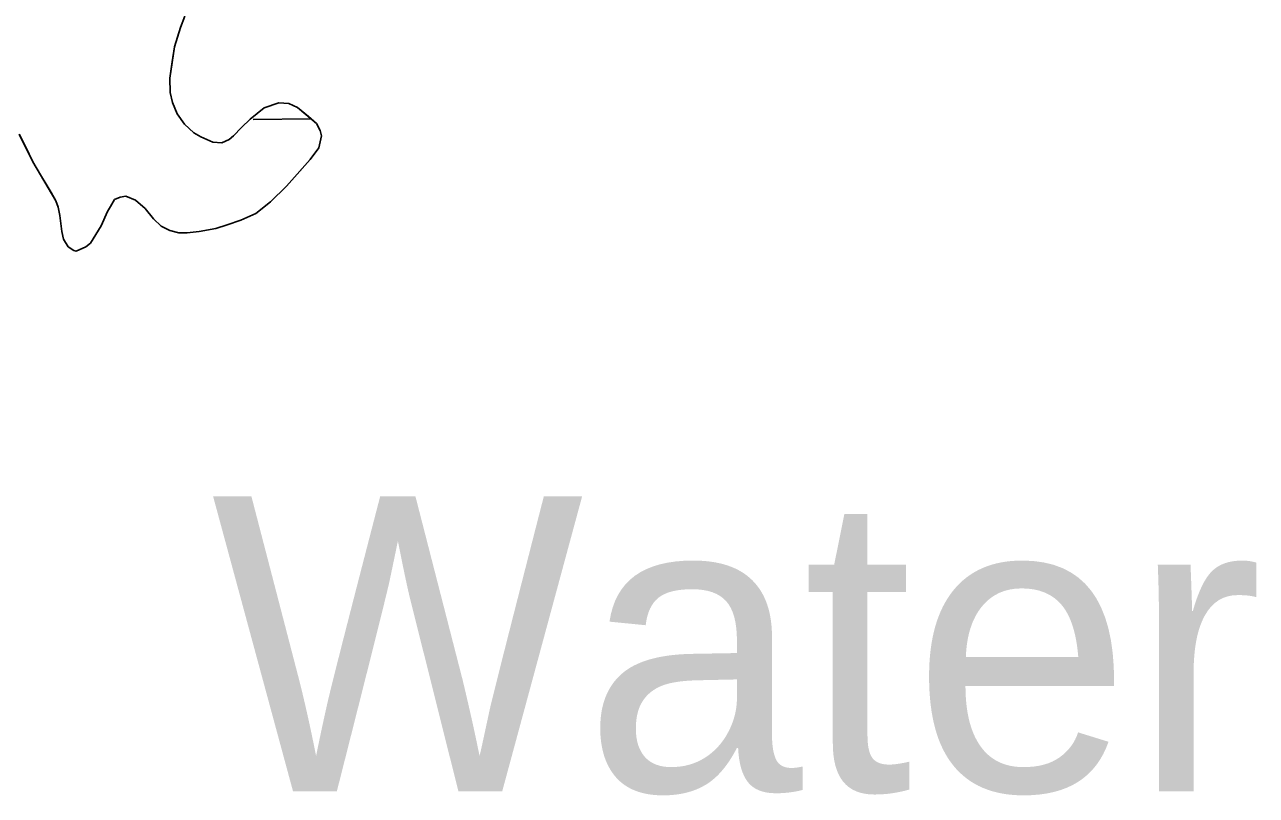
# Model space of a CAD drawing. Extents: x 3694830 to 3732949, y 415201 to 440970.
# Drawn here: x 3721764.9 to 3722182.6, y 422145.5 to 422406.8 of the extents above; entities that cross this region are included whole.
import ezdxf

# ---------------------------------------------------------------- set-up
doc = ezdxf.new("R2010")
doc.units = 0
for name, color, linetype in [('V-RIVR-IDEN', 7, 'Continuous'), ('V-TOPO-SHOR', 7, 'Continuous'), ('V-WETL-SWMP', 7, 'Continuous')]:
    doc.layers.add(name, color=color, linetype=linetype)

msp = doc.modelspace()

# ---------------------------------------------------------------- linework, layer by layer
at = {"layer": 'V-TOPO-SHOR'}
for points in [[(3721799.17, 422348.62), (3721802.53, 422347.27), (3721805.76, 422344.45), (3721808.58, 422340.95), (3721811.14, 422338.53), (3721814.1, 422337.05), (3721817.19, 422336.24), (3721820.01, 422336.24), (3721824.05, 422336.65), (3721829.7, 422337.72), (3721833.6, 422338.93), (3721838.17, 422340.54), (3721843.28, 422342.83), (3721848.26, 422346.73), (3721853.64, 422352.11), (3721857.27, 422356.14), (3721861.71, 422361.12), (3721864.67, 422365.02), (3721865.61, 422369.18), (3721865.07, 422370.93), (3721863.86, 422373.35), (3721861.17, 422375.64), (3721857.4, 422378.73), (3721854.45, 422380.08), (3721851.08, 422380.35), (3721846.11, 422378.6), (3721841.4, 422374.84), (3721838.44, 422372.01), (3721835.75, 422369.19), (3721834.27, 422367.84), (3721831.72, 422366.77), (3721828.76, 422367.04), (3721824.59, 422368.79), (3721822.3, 422370.13), (3721819.08, 422373.09), (3721816.66, 422376.59), (3721815.04, 422380.49), (3721814.24, 422383.85), (3721814.1, 422388.69), (3721814.91, 422394.2), (3721815.72, 422399.31), (3721817.74, 422405.9), (3721819.21, 422409.67)], [(3721763, 422369.73), (3721765.15, 422365.57), (3721767.7, 422360.32), (3721770.26, 422355.88), (3721772.14, 422352.79), (3721773.89, 422349.96), (3721775.5, 422347.14), (3721776.31, 422344.99), (3721776.85, 422342.16), (3721777.52, 422336.65), (3721778.06, 422334.09), (3721779.67, 422331.54), (3721781.55, 422330.2), (3721782.36, 422330.06), (3721785.59, 422331.54), (3721787.2, 422332.75), (3721790.83, 422338.67), (3721792.98, 422343.51), (3721794.06, 422345.12), (3721795.41, 422347.54), (3721797.29, 422348.35), (3721799.17, 422348.62)]]:
    msp.add_lwpolyline(points, dxfattribs=at)
at = {"layer": 'V-WETL-SWMP'}
for p, q in [((3721819.22, 422409.67), (3721817.74, 422405.9)), ((3721817.74, 422405.9), (3721815.72, 422399.31)), ((3721815.72, 422399.31), (3721814.1, 422388.69)), ((3721814.1, 422388.69), (3721814.24, 422383.85)), ((3721814.24, 422383.85), (3721815.04, 422380.49)), ((3721815.04, 422380.49), (3721816.66, 422376.59)), ((3721846.11, 422378.6), (3721851.08, 422380.35)), ((3721851.08, 422380.35), (3721854.45, 422380.08)), ((3721854.45, 422380.08), (3721857.4, 422378.73)), ((3721816.66, 422376.59), (3721819.08, 422373.09)), ((3721838.44, 422372.01), (3721841.4, 422374.84)), ((3721841.4, 422374.84), (3721846.11, 422378.6)), ((3721842.36, 422374.72), (3721861.95, 422374.95)), ((3721857.4, 422378.73), (3721863.86, 422373.35)), ((3721819.08, 422373.09), (3721822.3, 422370.13)), ((3721835.75, 422369.19), (3721838.44, 422372.01)), ((3721863.86, 422373.35), (3721865.07, 422370.93)), ((3721865.07, 422370.93), (3721865.61, 422369.18)), ((3721767.71, 422360.32), (3721763, 422369.73)), ((3721822.3, 422370.13), (3721824.59, 422368.79)), ((3721824.59, 422368.79), (3721828.76, 422367.04)), ((3721828.76, 422367.04), (3721831.72, 422366.77)), ((3721831.72, 422366.77), (3721834.27, 422367.84)), ((3721834.27, 422367.84), (3721835.75, 422369.19)), ((3721865.61, 422369.18), (3721864.67, 422365.02)), ((3721864.67, 422365.02), (3721861.71, 422361.12)), ((3721775.5, 422347.14), (3721767.71, 422360.32)), ((3721861.71, 422361.12), (3721853.64, 422352.11)), ((3721853.64, 422352.11), (3721848.26, 422346.73)), ((3721776.31, 422344.99), (3721775.5, 422347.14)), ((3721795.41, 422347.54), (3721794.06, 422345.12)), ((3721797.29, 422348.35), (3721795.41, 422347.54)), ((3721799.17, 422348.62), (3721797.29, 422348.35)), ((3721802.53, 422347.27), (3721799.17, 422348.62)), ((3721805.76, 422344.45), (3721802.53, 422347.27)), ((3721848.26, 422346.73), (3721843.28, 422342.83)), ((3721776.85, 422342.16), (3721776.31, 422344.99)), ((3721777.52, 422336.65), (3721776.85, 422342.16)), ((3721792.99, 422343.51), (3721790.83, 422338.67)), ((3721794.06, 422345.12), (3721792.99, 422343.51)), ((3721808.58, 422340.95), (3721805.76, 422344.45)), ((3721843.28, 422342.83), (3721838.17, 422340.54)), ((3721790.83, 422338.67), (3721787.2, 422332.75)), ((3721811.14, 422338.53), (3721808.58, 422340.95)), ((3721814.1, 422337.05), (3721811.14, 422338.53)), ((3721829.7, 422337.72), (3721824.05, 422336.65)), ((3721833.6, 422338.93), (3721829.7, 422337.72)), ((3721838.17, 422340.54), (3721833.6, 422338.93)), ((3721778.06, 422334.1), (3721777.52, 422336.65)), ((3721779.67, 422331.54), (3721778.06, 422334.1)), ((3721817.19, 422336.24), (3721814.1, 422337.05)), ((3721820.02, 422336.24), (3721817.19, 422336.24)), ((3721824.05, 422336.65), (3721820.02, 422336.24)), ((3721781.55, 422330.2), (3721779.67, 422331.54)), ((3721782.36, 422330.06), (3721781.55, 422330.2)), ((3721785.59, 422331.54), (3721782.36, 422330.06)), ((3721787.2, 422332.75), (3721785.59, 422331.54))]:
    msp.add_line(p, q, dxfattribs=at)

# ---------------------------------------------------------------- texts
at = {"layer": 'V-RIVR-IDEN'}
msp.add_text('Water', height=100, dxfattribs=at).set_placement((3721828.21, 422146.89))

doc.saveas('drawing.dxf')
